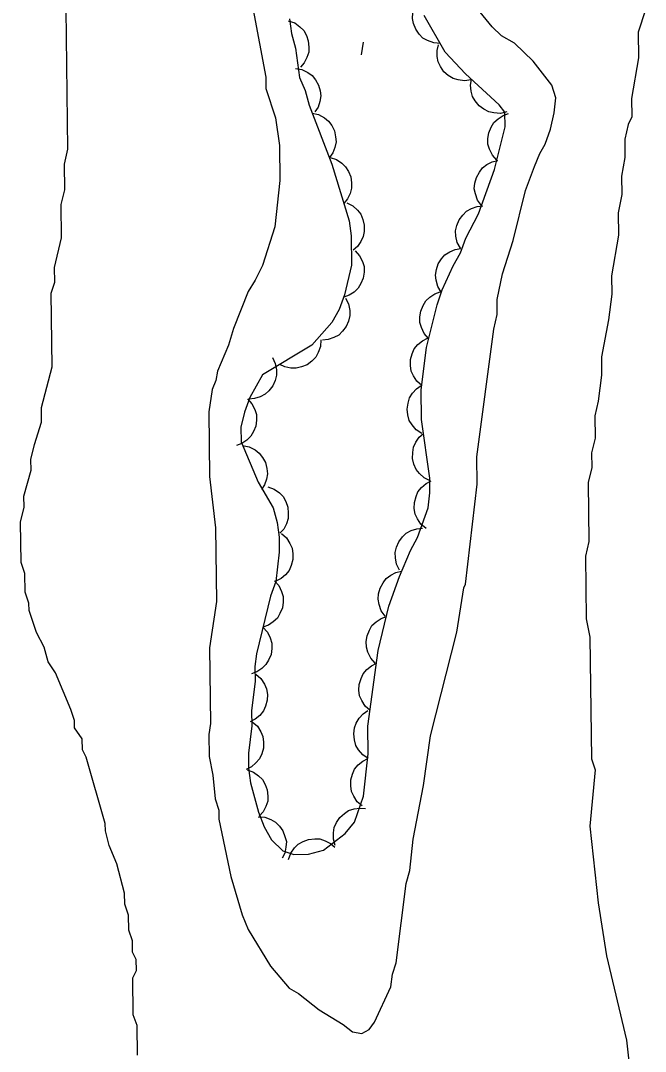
# Model space of a CAD drawing. Extents: x 282461 to 284471, y 5554090 to 5557646.
# Drawn here: x 283448.9 to 283488.3, y 5556611.6 to 5556676.6 of the extents above; entities that cross this region are included whole.
import ezdxf

# ---------------------------------------------------------------- set-up
doc = ezdxf.new("R2010")
doc.units = 0
for name, color, linetype in [('Niveau 2', 7, 'Continuous'), ('Niveau 3', 7, 'Continuous'), ('Niveau 44', 7, 'Continuous')]:
    doc.layers.add(name, color=color, linetype=linetype)

msp = doc.modelspace()

# ---------------------------------------------------------------- linework, layer by layer
at = {"layer": 'Niveau 2'}
for points in [[(283463.1, 5556679.73), (283464.35, 5556673), (283464.35, 5556672.3), (283464.96, 5556670.45), (283465.21, 5556668.7), (283465.24, 5556666.5), (283464.92, 5556663.58), (283464.14, 5556661.13), (283463.68, 5556660.2), (283463.23, 5556659.5), (283462.32, 5556657.16), (283461.99, 5556656.11), (283461.31, 5556654.47), (283461.2, 5556653.89), (283460.97, 5556653.31), (283460.75, 5556651.91), (283460.8, 5556647.84), (283461.19, 5556644.59), (283461.24, 5556639.94), (283460.81, 5556637.03), (283460.87, 5556632.26), (283460.76, 5556631.56), (283460.78, 5556630.17), (283461.02, 5556629.01), (283461.16, 5556627.5), (283461.4, 5556626.8), (283461.4, 5556626.22), (283462.14, 5556622.62), (283462.87, 5556620.19), (283463.23, 5556619.27), (283464.65, 5556616.96), (283465.83, 5556615.57), (283466.42, 5556615.23), (283467.71, 5556614.2), (283469.23, 5556613.29), (283469.82, 5556612.83), (283470.4, 5556612.72), (283470.86, 5556612.96), (283471.21, 5556613.43), (283472.23, 5556615.65), (283472.33, 5556616.46), (283472.56, 5556617.16), (283473.2, 5556622.17), (283473.42, 5556622.99), (283473.63, 5556624.97), (283474.29, 5556628.35), (283474.72, 5556631.49), (283476.39, 5556638.02), (283476.82, 5556640.82), (283476.93, 5556641.05), (283477.67, 5556647.34), (283477.65, 5556649.08)], [(283456.26, 5556611.35), (283456.24, 5556613.21), (283456, 5556613.9), (283455.97, 5556616.23), (283456.2, 5556616.69), (283456.19, 5556617.39), (283455.96, 5556617.85), (283455.95, 5556618.55), (283455.71, 5556619.24), (283455.7, 5556620.17), (283455.46, 5556620.87), (283455.45, 5556621.56), (283454.96, 5556623.42), (283454.48, 5556624.57), (283454.24, 5556625.5), (283454.23, 5556625.96), (283453.02, 5556630.13), (283452.79, 5556630.59), (283452.78, 5556631.29), (283452.3, 5556631.98), (283452.3, 5556632.45), (283452.06, 5556633.14), (283451.1, 5556635.45), (283450.63, 5556636.15), (283450.39, 5556637.07), (283449.91, 5556638), (283449.43, 5556639.39), (283449.42, 5556639.85), (283449.18, 5556640.54), (283449.17, 5556641.71), (283448.93, 5556642.4), (283448.9, 5556644.96), (283449.12, 5556645.89), (283449.11, 5556646.59), (283449.56, 5556648.22), (283449.55, 5556648.91), (283449.77, 5556649.85), (283450.22, 5556651.25), (283450.21, 5556652.17), (283450.88, 5556654.74), (283450.82, 5556659.39), (283451.05, 5556660.08), (283451.04, 5556661.01), (283451.48, 5556662.88), (283451.45, 5556664.97), (283451.68, 5556665.9), (283451.66, 5556667.53), (283451.88, 5556668.46), (283451.77, 5556677.29)], [(283477.65, 5556649.08), (283478.72, 5556657.12), (283478.94, 5556658.05), (283478.93, 5556658.98), (283479.26, 5556660.61), (283479.94, 5556662.71), (283480.71, 5556665.86), (283481.28, 5556667.38), (283481.62, 5556668.2), (283481.96, 5556668.78), (283482.3, 5556669.72), (283482.52, 5556670.76), (283482.62, 5556671.7), (283482.38, 5556672.51), (283481.2, 5556674.01), (283480.02, 5556675.15), (283479.2, 5556675.61), (283478.62, 5556676.18), (283477.67, 5556677.34)], [(283488.27, 5556677.25), (283487.82, 5556675.85), (283487.84, 5556674.22), (283487.4, 5556671.66), (283487.42, 5556670.5), (283487.19, 5556670.03), (283486.97, 5556669.1), (283486.98, 5556667.94), (283486.76, 5556666.77), (283486.78, 5556665.61), (283486.56, 5556664.45), (283486.57, 5556663.05), (283486.14, 5556660.49), (283486.15, 5556659.33), (283485.94, 5556657.7), (283485.5, 5556655.37), (283485.51, 5556654.21), (283485.3, 5556652.58), (283485.08, 5556651.65), (283485.1, 5556650.25), (283484.87, 5556649.32), (283484.89, 5556648.39), (283484.66, 5556647.46), (283484.71, 5556643.74), (283484.49, 5556642.81), (283484.53, 5556638.86), (283484.78, 5556637.7), (283484.87, 5556630.04), (283485.11, 5556629.34), (283484.76, 5556625.79), (283485.3, 5556620.95), (283485.82, 5556617.62), (283487.07, 5556612.29), (283487.57, 5556607.93)]]:
    msp.add_lwpolyline(points, dxfattribs=at)
at = {"layer": 'Niveau 3'}
msp.add_line((283470.39, 5556674.42), (283470.51, 5556675.21), dxfattribs=at)
at = {"layer": 'Niveau 44'}
for points in [[(283475.35, 5556675.13), (283474.93, 5556675.16), (283474.55, 5556675.31), (283474.25, 5556675.47), (283474.01, 5556675.72), (283473.8, 5556676.03), (283473.66, 5556676.39), (283473.59, 5556676.71), (283473.61, 5556677.07), (283473.7, 5556677.43), (283473.86, 5556677.75)], [(283465.85, 5556676.69), (283465.98, 5556675.76), (283466.22, 5556674.83), (283466.48, 5556672.98), (283466.84, 5556672.17), (283467.08, 5556671.24), (283468.52, 5556667.53), (283469.61, 5556663.94), (283469.73, 5556663.01), (283469.76, 5556661.15), (283469.31, 5556659.29), (283468.97, 5556658.35), (283468.52, 5556657.53), (283467.26, 5556656.12), (283464.14, 5556654.23), (283463.34, 5556652.82), (283463, 5556651.89), (283462.78, 5556650.95), (283462.79, 5556650.02), (283463.87, 5556647.48), (283464.82, 5556645.86), (283465.06, 5556644.93), (283465.19, 5556644), (283465.2, 5556643.07), (283464.99, 5556641.21), (283464.65, 5556640.28), (283463.76, 5556636.66), (283463.65, 5556635.85), (283463.67, 5556634.92), (283463.45, 5556633.05), (283463.47, 5556632.12), (283463.25, 5556630.38), (283463.26, 5556629.45), (283463.39, 5556628.52), (283463.88, 5556626.66), (283464.24, 5556625.74), (283464.71, 5556624.93), (283465.42, 5556624.24), (283466.12, 5556624.01), (283467.05, 5556624.02), (283467.98, 5556624.27), (283469.36, 5556625.33), (283469.93, 5556626.03), (283470.5, 5556627.67), (283470.81, 5556630.35), (283470.79, 5556632.09), (283471.44, 5556636.87), (283472.1, 5556639.66), (283472.78, 5556641.53), (283473.46, 5556643.17), (283473.91, 5556643.99), (283474.59, 5556645.86), (283474.69, 5556646.79), (283474.68, 5556647.72), (283474.17, 5556651.43), (283474.15, 5556653.29), (283474.47, 5556655.97), (283475.14, 5556658.66), (283475.47, 5556659.59), (283476.15, 5556661.11), (283476.61, 5556661.93), (283476.95, 5556662.86), (283477.75, 5556664.38), (283478.76, 5556667.19), (283479.43, 5556669.87), (283479.42, 5556670.8), (283479.06, 5556671.26), (283476.94, 5556673.21), (283475.65, 5556674.59), (283474.34, 5556676.9)], [(283465.77, 5556676.56), (283466.17, 5556676.42), (283466.5, 5556676.18), (283466.74, 5556675.95), (283466.91, 5556675.64), (283467.03, 5556675.29), (283467.07, 5556674.9), (283467.06, 5556674.58), (283466.94, 5556674.24), (283466.77, 5556673.91), (283466.53, 5556673.64)], [(283477.29, 5556672.84), (283476.87, 5556672.77), (283476.47, 5556672.83), (283476.15, 5556672.92), (283475.85, 5556673.1), (283475.57, 5556673.35), (283475.36, 5556673.67), (283475.21, 5556673.97), (283475.15, 5556674.31), (283475.15, 5556674.69), (283475.23, 5556675.04)], [(283466.22, 5556673.56), (283466.63, 5556673.49), (283467, 5556673.3), (283467.27, 5556673.12), (283467.49, 5556672.84), (283467.67, 5556672.51), (283467.77, 5556672.14), (283467.82, 5556671.82), (283467.76, 5556671.47), (283467.64, 5556671.11), (283467.45, 5556670.81)], [(283479.54, 5556670.82), (283479.13, 5556670.72), (283478.72, 5556670.75), (283478.4, 5556670.81), (283478.08, 5556670.98), (283477.79, 5556671.2), (283477.55, 5556671.51), (283477.38, 5556671.79), (283477.29, 5556672.13), (283477.26, 5556672.5), (283477.32, 5556672.86)], [(283467.27, 5556670.74), (283467.68, 5556670.65), (283468.04, 5556670.45), (283468.3, 5556670.24), (283468.51, 5556669.96), (283468.67, 5556669.62), (283468.75, 5556669.25), (283468.78, 5556668.92), (283468.71, 5556668.57), (283468.57, 5556668.23), (283468.37, 5556667.93)], [(283478.91, 5556667.78), (283478.63, 5556668.09), (283478.45, 5556668.46), (283478.35, 5556668.78), (283478.35, 5556669.13), (283478.41, 5556669.5), (283478.56, 5556669.85), (283478.73, 5556670.14), (283478.99, 5556670.38), (283479.3, 5556670.58), (283479.64, 5556670.71)], [(283468.4, 5556667.94), (283468.8, 5556667.82), (283469.14, 5556667.59), (283469.38, 5556667.36), (283469.57, 5556667.06), (283469.71, 5556666.72), (283469.76, 5556666.34), (283469.76, 5556666.01), (283469.66, 5556665.67), (283469.5, 5556665.33), (283469.27, 5556665.05)], [(283477.94, 5556664.92), (283477.7, 5556665.26), (283477.56, 5556665.65), (283477.49, 5556665.97), (283477.52, 5556666.32), (283477.62, 5556666.68), (283477.81, 5556667.02), (283478, 5556667.29), (283478.28, 5556667.5), (283478.61, 5556667.67), (283478.97, 5556667.76)], [(283469.46, 5556665.09), (283469.84, 5556664.9), (283470.13, 5556664.62), (283470.34, 5556664.36), (283470.47, 5556664.03), (283470.55, 5556663.67), (283470.54, 5556663.28), (283470.49, 5556662.96), (283470.34, 5556662.64), (283470.12, 5556662.34), (283469.85, 5556662.1)], [(283476.61, 5556662.22), (283476.41, 5556662.59), (283476.33, 5556662.99), (283476.31, 5556663.32), (283476.39, 5556663.66), (283476.53, 5556664.01), (283476.77, 5556664.31), (283476.99, 5556664.55), (283477.31, 5556664.72), (283477.66, 5556664.85), (283478.02, 5556664.89)], [(283469.98, 5556662.06), (283470.26, 5556661.75), (283470.44, 5556661.38), (283470.54, 5556661.07), (283470.55, 5556660.71), (283470.49, 5556660.34), (283470.34, 5556659.99), (283470.18, 5556659.7), (283469.92, 5556659.46), (283469.61, 5556659.26), (283469.27, 5556659.13)], [(283475.41, 5556659.45), (283475.19, 5556659.81), (283475.08, 5556660.2), (283475.04, 5556660.53), (283475.1, 5556660.88), (283475.22, 5556661.23), (283475.43, 5556661.56), (283475.64, 5556661.81), (283475.94, 5556662), (283476.28, 5556662.14), (283476.64, 5556662.21)], [(283469.37, 5556659.08), (283469.56, 5556658.71), (283469.64, 5556658.3), (283469.65, 5556657.97), (283469.57, 5556657.63), (283469.42, 5556657.29), (283469.18, 5556656.99), (283468.95, 5556656.75), (283468.63, 5556656.59), (283468.28, 5556656.47), (283467.92, 5556656.43)], [(283474.61, 5556656.54), (283474.33, 5556656.85), (283474.16, 5556657.22), (283474.06, 5556657.54), (283474.05, 5556657.9), (283474.11, 5556658.26), (283474.27, 5556658.62), (283474.43, 5556658.9), (283474.69, 5556659.14), (283475, 5556659.35), (283475.34, 5556659.47)], [(283467.81, 5556656.45), (283467.79, 5556656.03), (283467.65, 5556655.65), (283467.5, 5556655.35), (283467.25, 5556655.1), (283466.95, 5556654.88), (283466.59, 5556654.74), (283466.27, 5556654.65), (283465.92, 5556654.66), (283465.55, 5556654.74), (283465.23, 5556654.89)], [(283474.18, 5556653.56), (283473.86, 5556653.83), (283473.65, 5556654.18), (283473.51, 5556654.48), (283473.46, 5556654.83), (283473.47, 5556655.2), (283473.58, 5556655.57), (283473.7, 5556655.88), (283473.93, 5556656.15), (283474.22, 5556656.39), (283474.54, 5556656.55)], [(283464.77, 5556655.33), (283464.95, 5556654.96), (283465.02, 5556654.55), (283465.03, 5556654.22), (283464.94, 5556653.88), (283464.79, 5556653.54), (283464.54, 5556653.24), (283464.31, 5556653.01), (283463.99, 5556652.85), (283463.64, 5556652.74), (283463.28, 5556652.71)], [(283474.18, 5556650.54), (283473.83, 5556650.77), (283473.57, 5556651.09), (283473.39, 5556651.37), (283473.3, 5556651.71), (283473.26, 5556652.08), (283473.32, 5556652.46), (283473.41, 5556652.78), (283473.6, 5556653.08), (283473.85, 5556653.35), (283474.15, 5556653.56)], [(283463.2, 5556652.73), (283463.48, 5556652.42), (283463.66, 5556652.05), (283463.76, 5556651.74), (283463.77, 5556651.38), (283463.72, 5556651.01), (283463.57, 5556650.66), (283463.41, 5556650.37), (283463.16, 5556650.13), (283462.85, 5556649.92), (283462.51, 5556649.79)], [(283474.7, 5556647.56), (283474.33, 5556647.74), (283474.03, 5556648.02), (283473.82, 5556648.28), (283473.68, 5556648.61), (283473.6, 5556648.97), (283473.61, 5556649.35), (283473.65, 5556649.68), (283473.81, 5556650), (283474.02, 5556650.31), (283474.29, 5556650.55)], [(283462.89, 5556649.78), (283463.31, 5556649.7), (283463.67, 5556649.51), (283463.94, 5556649.31), (283464.15, 5556649.03), (283464.33, 5556648.71), (283464.42, 5556648.33), (283464.46, 5556648), (283464.4, 5556647.66), (283464.27, 5556647.3), (283464.07, 5556647)], [(283474.45, 5556644.55), (283474.13, 5556644.82), (283473.91, 5556645.16), (283473.76, 5556645.46), (283473.71, 5556645.81), (283473.72, 5556646.19), (283473.82, 5556646.56), (283473.94, 5556646.86), (283474.17, 5556647.14), (283474.45, 5556647.38), (283474.77, 5556647.55)], [(283464.48, 5556647.17), (283464.88, 5556647.03), (283465.21, 5556646.79), (283465.44, 5556646.56), (283465.62, 5556646.25), (283465.74, 5556645.9), (283465.77, 5556645.51), (283465.77, 5556645.19), (283465.65, 5556644.85), (283465.48, 5556644.52), (283465.24, 5556644.25)], [(283465.33, 5556644.23), (283465.65, 5556643.96), (283465.87, 5556643.61), (283466.01, 5556643.31), (283466.06, 5556642.96), (283466.05, 5556642.59), (283465.95, 5556642.22), (283465.82, 5556641.91), (283465.6, 5556641.64), (283465.31, 5556641.4), (283464.99, 5556641.23)], [(283472.78, 5556641.93), (283472.59, 5556642.31), (283472.52, 5556642.71), (283472.5, 5556643.04), (283472.59, 5556643.38), (283472.74, 5556643.72), (283472.97, 5556644.03), (283473.2, 5556644.26), (283473.52, 5556644.43), (283473.87, 5556644.54), (283474.23, 5556644.58)], [(283471.87, 5556639.03), (283471.63, 5556639.37), (283471.49, 5556639.76), (283471.43, 5556640.09), (283471.46, 5556640.44), (283471.55, 5556640.8), (283471.74, 5556641.13), (283471.94, 5556641.4), (283472.22, 5556641.61), (283472.55, 5556641.78), (283472.9, 5556641.87)], [(283464.89, 5556641.26), (283465.17, 5556640.95), (283465.35, 5556640.58), (283465.45, 5556640.26), (283465.45, 5556639.91), (283465.4, 5556639.54), (283465.24, 5556639.19), (283465.08, 5556638.9), (283464.82, 5556638.66), (283464.51, 5556638.45), (283464.17, 5556638.33)], [(283471.25, 5556636.07), (283470.97, 5556636.38), (283470.79, 5556636.75), (283470.69, 5556637.07), (283470.68, 5556637.42), (283470.73, 5556637.79), (283470.88, 5556638.14), (283471.04, 5556638.43), (283471.3, 5556638.67), (283471.61, 5556638.88), (283471.95, 5556639.01)], [(283464.17, 5556638.33), (283464.45, 5556638.02), (283464.63, 5556637.65), (283464.73, 5556637.33), (283464.73, 5556636.98), (283464.68, 5556636.61), (283464.52, 5556636.25), (283464.36, 5556635.97), (283464.1, 5556635.73), (283463.79, 5556635.52), (283463.45, 5556635.4)], [(283470.92, 5556633.07), (283470.61, 5556633.35), (283470.4, 5556633.7), (283470.26, 5556634), (283470.22, 5556634.35), (283470.24, 5556634.72), (283470.35, 5556635.09), (283470.48, 5556635.39), (283470.72, 5556635.66), (283471.01, 5556635.9), (283471.33, 5556636.06)], [(283463.72, 5556635.36), (283464.04, 5556635.09), (283464.26, 5556634.74), (283464.4, 5556634.44), (283464.45, 5556634.09), (283464.44, 5556633.72), (283464.33, 5556633.35), (283464.2, 5556633.05), (283463.97, 5556632.77), (283463.69, 5556632.53), (283463.37, 5556632.37)], [(283470.81, 5556630.06), (283470.46, 5556630.29), (283470.2, 5556630.6), (283470.02, 5556630.88), (283469.93, 5556631.23), (283469.89, 5556631.6), (283469.95, 5556631.98), (283470.04, 5556632.29), (283470.23, 5556632.59), (283470.48, 5556632.87), (283470.78, 5556633.08)], [(283463.5, 5556632.36), (283463.82, 5556632.08), (283464.03, 5556631.73), (283464.17, 5556631.43), (283464.21, 5556631.08), (283464.2, 5556630.71), (283464.09, 5556630.34), (283463.96, 5556630.04), (283463.73, 5556629.77), (283463.44, 5556629.53), (283463.12, 5556629.36)], [(283470.43, 5556627.06), (283470.11, 5556627.33), (283469.89, 5556627.68), (283469.75, 5556627.98), (283469.7, 5556628.33), (283469.71, 5556628.7), (283469.82, 5556629.07), (283469.94, 5556629.38), (283470.17, 5556629.65), (283470.46, 5556629.89), (283470.78, 5556630.06)], [(283463.17, 5556629.34), (283463.57, 5556629.2), (283463.9, 5556628.96), (283464.14, 5556628.73), (283464.32, 5556628.42), (283464.44, 5556628.07), (283464.48, 5556627.68), (283464.47, 5556627.36), (283464.36, 5556627.02), (283464.18, 5556626.69), (283463.94, 5556626.42)], [(283468.73, 5556624.56), (283468.61, 5556624.96), (283468.61, 5556625.37), (283468.66, 5556625.7), (283468.8, 5556626.02), (283469.01, 5556626.33), (283469.3, 5556626.58), (283469.57, 5556626.77), (283469.91, 5556626.88), (283470.28, 5556626.93), (283470.64, 5556626.9)], [(283463.87, 5556626.38), (283464.29, 5556626.35), (283464.67, 5556626.2), (283464.96, 5556626.04), (283465.21, 5556625.79), (283465.43, 5556625.49), (283465.56, 5556625.13), (283465.65, 5556624.81), (283465.62, 5556624.46), (283465.54, 5556624.09), (283465.39, 5556623.77)], [(283465.78, 5556623.68), (283465.92, 5556624.08), (283466.16, 5556624.41), (283466.39, 5556624.65), (283466.7, 5556624.83), (283467.05, 5556624.95), (283467.43, 5556624.99), (283467.76, 5556624.99), (283468.1, 5556624.87), (283468.43, 5556624.7), (283468.7, 5556624.46)]]:
    msp.add_lwpolyline(points, dxfattribs=at)

doc.saveas('drawing.dxf')
